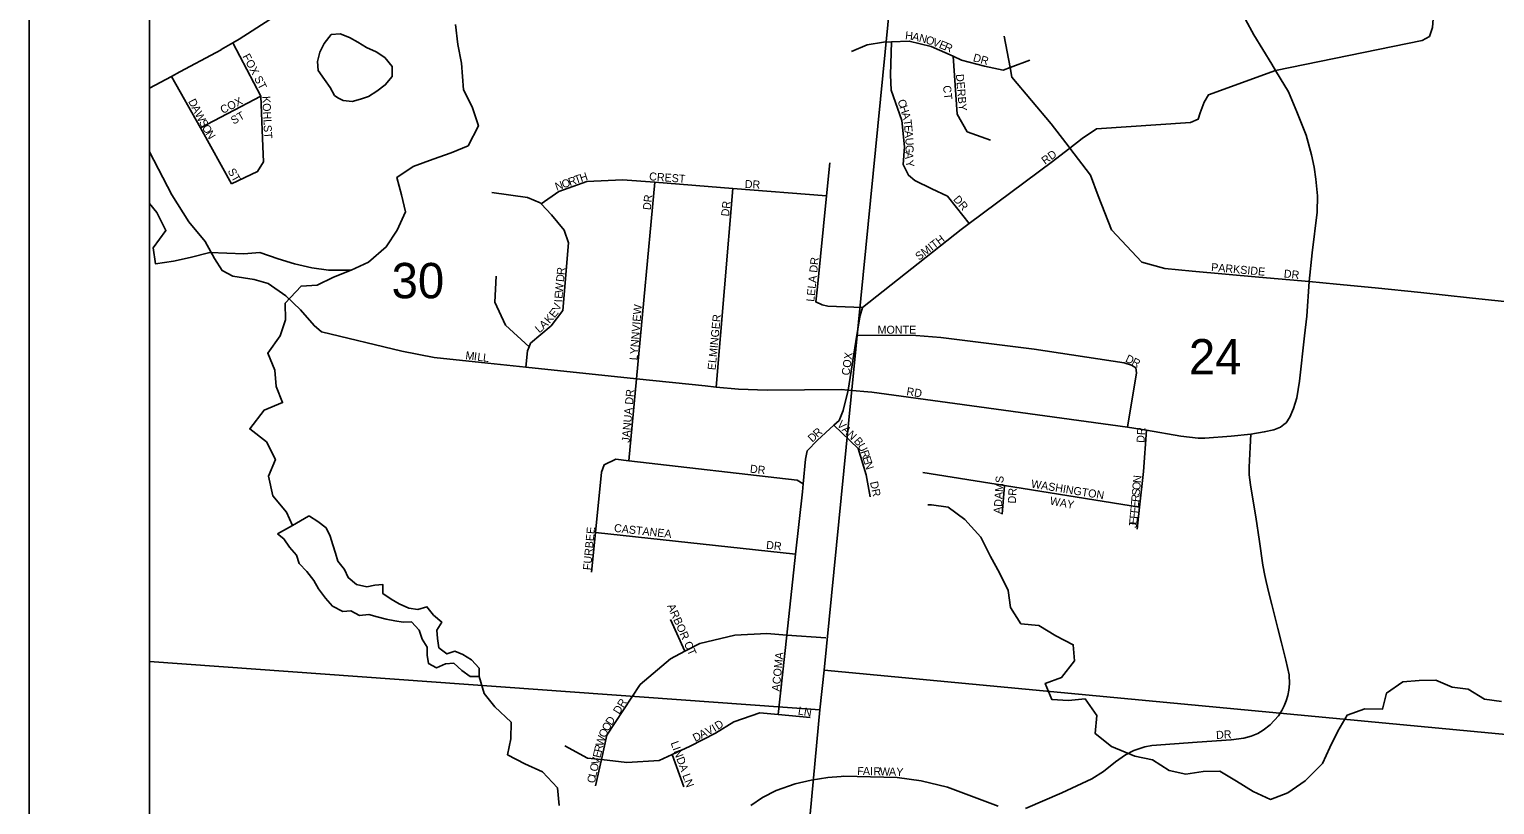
# Model space of a CAD drawing. Extents: x 0 to 34, y -4 to 22.
# Drawn here: x 2 to 3.221, y 16.774 to 17.419 of the extents above; entities that cross this region are included whole.
import ezdxf

# ---------------------------------------------------------------- set-up
doc = ezdxf.new("R2010")
doc.units = 0
for name, color, linetype in [('GM_P_County_Alignment', 7, 'Continuous'), ('GM_X_City_Street', 7, 'Continuous'), ('GM_X_City_Street_Text', 7, 'Continuous'), ('GM_X_Corporation', 7, 'Continuous'), ('GM_X_Minor_Lake', 7, 'Continuous'), ('GM_X_Minor_River', 7, 'Continuous'), ('GM_X_Section', 7, 'Continuous'), ('GM_X_Section_Text', 7, 'Continuous'), ('GM_X_State_Route', 7, 'Continuous'), ('GM_X_US_Route', 7, 'Continuous'), ('SH_Data', 7, 'Continuous'), ('SN_P_Text', 7, 'Continuous')]:
    doc.layers.add(name, color=color, linetype=linetype)

msp = doc.modelspace()

# ---------------------------------------------------------------- linework, layer by layer
at = {"layer": 'GM_P_County_Alignment'}
msp.add_lwpolyline([(2.601, 16.773), (2.6106, 16.7797), (2.6222, 16.7857), (2.6378, 16.7911), (2.6512, 16.7941), (2.6651, 16.7964), (2.6763, 16.7973)], dxfattribs=at)
at = {"layer": 'GM_X_City_Street'}
for points in [[(2.8663, 17.3201), (2.8667, 17.3205), (2.877, 17.3284), (2.8889, 17.3365), (2.9671, 17.3417), (2.9735, 17.3445), (2.9752, 17.3499), (2.9786, 17.3586), (2.9822, 17.3647), (3.0381, 17.385), (3.1602, 17.41), (3.1664, 17.4134), (3.1689, 17.4208), (3.1715, 17.4574)], [(2.1928, 17.3638), (2.1695, 17.408)], [(2.6849, 17.4008), (2.6979, 17.4065), (2.7115, 17.4086), (2.7182, 17.4089), (2.7329, 17.4095), (2.7513, 17.4049), (2.7694, 17.3969), (2.7764, 17.3937), (2.7956, 17.3886), (2.8113, 17.3853), (2.8169, 17.3875), (2.8334, 17.3937)], [(2.7828, 17.2576), (2.7723, 17.2711), (2.7647, 17.2803), (2.7517, 17.2864), (2.7377, 17.2934), (2.7324, 17.2978), (2.7278, 17.3067), (2.7291, 17.3214), (2.7269, 17.3433), (2.718, 17.3686), (2.7174, 17.3815), (2.7182, 17.4089)], [(2.8634, 17.3249), (2.8513, 17.3407), (2.8184, 17.3796), (2.8169, 17.3875), (2.8121, 17.4137)], [(2.8006, 17.327), (2.7812, 17.334), (2.7729, 17.3486), (2.7694, 17.3969)], [(2.1685, 17.2907), (2.1425, 17.3372), (2.1185, 17.3801)], [(2.1425, 17.3372), (2.1928, 17.3638)], [(2.1685, 17.2907), (2.1901, 17.3009), (2.1951, 17.3089), (2.1946, 17.3217), (2.1928, 17.3638)], [(3.0241, 17.2131), (2.9687, 17.2181), (2.9458, 17.2202), (2.9267, 17.2256), (2.9013, 17.2523), (2.8903, 17.2806), (2.8839, 17.2978), (2.8667, 17.3205), (2.8644, 17.3235), (2.8634, 17.3249)], [(2.1, 17.3174), (2.1188, 17.2816), (2.1329, 17.259), (2.1466, 17.2428), (2.1542, 17.2284), (2.1606, 17.2185), (2.1696, 17.2137), (2.1874, 17.2111), (2.1989, 17.2078), (2.2138, 17.1975), (2.2258, 17.1859), (2.2372, 17.1727), (2.2435, 17.1675), (2.3104, 17.1514), (2.3373, 17.1461), (2.3819, 17.1414), (2.4135, 17.1381), (2.5057, 17.1284), (2.563, 17.1224), (2.572, 17.1215), (2.5907, 17.1197), (2.6145, 17.1188), (2.6458, 17.1193), (2.6763, 17.1195), (2.6821, 17.119), (2.7017, 17.1172), (2.7709, 17.1077), (2.9148, 17.088), (2.9305, 17.0857), (2.9593, 17.0805), (2.9736, 17.079), (2.9793, 17.0789), (3.0011, 17.0807), (3.0176, 17.0823), (3.0287, 17.0841), (3.0365, 17.086), (3.0422, 17.0881), (3.045, 17.0903)], [(2.6941, 17.1878), (2.6652, 17.1888), (2.6604, 17.1899), (2.6551, 17.1924), (2.6564, 17.205), (2.664, 17.2808), (2.6667, 17.3083)], [(2.6922, 17.1812), (2.6941, 17.1878), (2.7762, 17.2528), (2.7828, 17.2576), (2.8524, 17.3094), (2.8655, 17.3196), (2.8663, 17.3201)], [(2.4264, 17.2739), (2.4411, 17.2843), (2.4645, 17.2926), (2.4942, 17.2941), (2.5209, 17.292), (2.586, 17.2869), (2.664, 17.2808)], [(2.5057, 17.1284), (2.5209, 17.292)], [(2.572, 17.1215), (2.586, 17.2869)], [(2.4135, 17.1381), (2.415, 17.1516), (2.4163, 17.1551), (2.4175, 17.158), (2.4347, 17.1726), (2.4443, 17.1852), (2.449, 17.2416), (2.4455, 17.2521), (2.435, 17.2649), (2.4264, 17.2739), (2.4254, 17.275), (2.415, 17.2792), (2.3852, 17.2834)], [(2.4163, 17.1551), (2.3967, 17.1731), (2.3878, 17.1921), (2.3888, 17.2137)], [(3.0662, 17.2093), (3.0241, 17.2131)], [(3.045, 17.0903), (3.0469, 17.0918), (3.0501, 17.0963), (3.0531, 17.1036), (3.0559, 17.1125), (3.0579, 17.1265), (3.0621, 17.164), (3.064, 17.1805), (3.0662, 17.2093)], [(2.6821, 17.119), (2.6893, 17.1646), (2.6918, 17.1798), (2.6921, 17.1811), (2.6922, 17.1812)], [(2.6893, 17.1646), (2.7385, 17.1645), (2.7593, 17.1627), (2.8369, 17.153), (2.912, 17.1416), (2.9181, 17.1397), (2.9216, 17.1375), (2.9223, 17.1334), (2.9148, 17.088)], [(2.4993, 17.0602), (2.5057, 17.1284)], [(2.6237, 16.8488), (2.6309, 16.915), (2.6382, 16.9825), (2.6439, 17.0344), (2.6445, 17.041), (2.6465, 17.0614), (2.648, 17.0683), (2.6565, 17.0772), (2.6702, 17.0897), (2.6747, 17.0937), (2.678, 17.102), (2.6821, 17.119)], [(2.7005, 17.0301), (2.6971, 17.0484), (2.6903, 17.0702), (2.6702, 17.0897)], [(2.8298, 16.7705), (2.8601, 16.7836), (2.885, 16.7952), (2.8948, 16.8013), (2.9047, 16.8094), (2.913, 16.8152), (2.92, 16.8188), (2.9293, 16.822), (2.9351, 16.823), (2.9729, 16.8259), (3.001, 16.8278), (3.0116, 16.8291), (3.0178, 16.8309), (3.0232, 16.8332), (3.0277, 16.8359), (3.0335, 16.8402), (3.0406, 16.8477), (3.0433, 16.8523), (3.0453, 16.8561), (3.047, 16.8602), (3.0482, 16.8647), (3.049, 16.8692), (3.0496, 16.8743), (3.0494, 16.8819), (3.0467, 16.8941), (3.043, 16.9085), (3.0401, 16.9206), (3.0349, 16.9406), (3.0326, 16.9501), (3.0302, 16.9596), (3.0291, 16.9645), (3.0276, 16.9732), (3.0246, 16.9929), (3.0217, 17.0134), (3.0187, 17.0314), (3.0173, 17.0402), (3.0161, 17.0485), (3.0161, 17.0547), (3.0168, 17.0714), (3.0176, 17.0823)], [(2.928, 17.0512), (2.9305, 17.0857)], [(2.4684, 16.9674), (2.4717, 17.0003), (2.4767, 17.0507), (2.4789, 17.0568), (2.4886, 17.0614), (2.4993, 17.0602), (2.6395, 17.0441), (2.6445, 17.041)], [(2.7444, 17.0504), (2.8122, 17.0396), (2.9248, 17.0216)], [(2.9228, 17.0032), (2.9248, 17.0216), (2.9278, 17.0487), (2.928, 17.0512)], [(2.8103, 17.0157), (2.8122, 17.0396)], [(2.4717, 17.0003), (2.6382, 16.9825)], [(2.5461, 16.9015), (2.534, 16.9279)], [(2.4715, 16.7895), (2.4765, 16.8114), (2.4811, 16.8316), (2.5089, 16.8738), (2.5342, 16.8953), (2.5461, 16.9015), (2.5584, 16.9079), (2.5877, 16.9148), (2.6142, 16.9162), (2.6309, 16.915), (2.6635, 16.9126)], [(2.4462, 16.8229), (2.465, 16.8126), (2.4765, 16.8114), (2.4978, 16.809), (2.5246, 16.8107), (2.5354, 16.8156), (2.5504, 16.8225), (2.5717, 16.8333), (2.5869, 16.8427), (2.6084, 16.8503), (2.6237, 16.8488), (2.6503, 16.8463)], [(2.5453, 16.7886), (2.5354, 16.8156)], [(2.6763, 16.7973), (2.6785, 16.7975), (2.7229, 16.7965), (2.7428, 16.7936), (2.7647, 16.7885), (2.8069, 16.7725)]]:
    msp.add_lwpolyline(points, dxfattribs=at)
at = {"layer": 'GM_X_Corporation'}
msp.add_lwpolyline([(3.3793, 18.4047), (3.1873, 18.408), (3.1887, 18.4667), (3.165, 18.4667), (3.1862, 18.4829), (3.1889, 18.8429), (3.1489, 18.8496), (3.1489, 18.8896), (3.0902, 18.8962), (3.0902, 18.8696), (2.9995, 18.8796), (2.9995, 18.8476), (2.866, 18.858), (2.8473, 18.8608), (2.85, 18.9128), (2.8529, 18.9403), (2.6804, 18.9614), (2.6503, 18.6171), (2.4764, 18.6232), (2.4729, 18.5238), (2.4405, 18.5003), (2.4368, 18.2868), (2.1, 18.3167), (2.1, 14.8755)], dxfattribs=at)
at = {"layer": 'GM_X_Minor_Lake'}
for p, q in [((2.2542, 17.3643), (2.2569, 17.3624)), ((2.2191, 17.0063), (2.2067, 16.9992)), ((2.2326, 17.0139), (2.2191, 17.0063))]:
    msp.add_line(p, q, dxfattribs=at)
for points in [[(2.2569, 17.3624), (2.2614, 17.36), (2.2689, 17.3592), (2.2759, 17.3613), (2.2826, 17.3635), (2.2895, 17.3677), (2.2965, 17.3731), (2.3023, 17.38), (2.3023, 17.3883), (2.2962, 17.3958), (2.289, 17.4006), (2.281, 17.4043), (2.2737, 17.4086), (2.2668, 17.4126), (2.259, 17.4156), (2.2515, 17.415), (2.2457, 17.4075), (2.2419, 17.4003), (2.2401, 17.3926), (2.2406, 17.3851), (2.2459, 17.3776), (2.2505, 17.3709), (2.2542, 17.3643)], [(2.2067, 16.9992), (2.2119, 16.995), (2.2167, 16.9883), (2.2226, 16.9814), (2.2248, 16.9747), (2.2312, 16.968), (2.2371, 16.9605), (2.2408, 16.9536), (2.2467, 16.9458), (2.2526, 16.9391), (2.2611, 16.9346), (2.2678, 16.9351), (2.2751, 16.9314), (2.2828, 16.9322), (2.2898, 16.9303), (2.2973, 16.9282), (2.3045, 16.9268), (2.3114, 16.9258), (2.3184, 16.926), (2.3248, 16.9191), (2.3272, 16.9116), (2.3315, 16.9049), (2.3315, 16.8982), (2.3326, 16.8913), (2.3393, 16.8878), (2.3467, 16.891), (2.3537, 16.8915), (2.3604, 16.8854), (2.3671, 16.8806), (2.3746, 16.8806), (2.3746, 16.8875), (2.3684, 16.8945), (2.3612, 16.8988), (2.3545, 16.9017), (2.3478, 16.8993), (2.3411, 16.9044), (2.3401, 16.9121), (2.3395, 16.9191), (2.3435, 16.9258), (2.3366, 16.9316), (2.3312, 16.9386), (2.3235, 16.9364), (2.3162, 16.9375), (2.3082, 16.941), (2.3013, 16.945), (2.2946, 16.9495), (2.2946, 16.957), (2.2879, 16.9565), (2.2812, 16.9552), (2.2724, 16.957), (2.2657, 16.9629), (2.2625, 16.9696), (2.2569, 16.9765), (2.255, 16.9832), (2.2529, 16.9902), (2.2507, 16.9974), (2.2472, 17.0043), (2.2403, 17.0097), (2.2333, 17.014), (2.2326, 17.0139)]]:
    msp.add_lwpolyline(points, dxfattribs=at)
at = {"layer": 'GM_X_Minor_River'}
for points in [[(2.3551, 17.4234), (2.3569, 17.4068), (2.3599, 17.3911), (2.3618, 17.3689), (2.369, 17.3547), (2.3741, 17.3389), (2.3655, 17.3224), (2.3513, 17.3165), (2.3363, 17.3111), (2.3197, 17.305), (2.3061, 17.2959), (2.3101, 17.2815), (2.3133, 17.2673), (2.3064, 17.2521), (2.2973, 17.2382), (2.2826, 17.2256), (2.2681, 17.2189), (2.2534, 17.2131), (2.2398, 17.2064), (2.2264, 17.2056), (2.213, 17.1912), (2.2133, 17.1775), (2.209, 17.1642), (2.1986, 17.1497), (2.2044, 17.1356), (2.2055, 17.1219), (2.2109, 17.1086), (2.1956, 17.1022), (2.1836, 17.0867), (2.1975, 17.076), (2.205, 17.0613), (2.1991, 17.0474), (2.2028, 17.0308), (2.2143, 17.0174), (2.2191, 17.0063)], [(2.2681, 17.2189), (2.2491, 17.2189), (2.2352, 17.2208), (2.221, 17.224), (2.2074, 17.2283), (2.1921, 17.2336), (2.1788, 17.2323), (2.1504, 17.2334), (2.1341, 17.2294), (2.1202, 17.2264), (2.1052, 17.224), (2.1033, 17.2374), (2.1138, 17.2518), (2.1063, 17.2668), (2.1, 17.2744)], [(3.2263, 16.8597), (3.2122, 16.8616), (3.1985, 16.8699), (3.1851, 16.8715), (3.1715, 16.8776), (3.1576, 16.8771), (3.1442, 16.876), (3.1306, 16.8667), (3.1271, 16.8533), (3.1124, 16.8536), (3.0977, 16.8482), (3.0899, 16.8349), (3.0832, 16.8215), (3.0773, 16.8081), (3.0626, 16.7937), (3.0484, 16.7838), (3.034, 16.7782), (3.0195, 16.7849), (3.0056, 16.7934), (2.9917, 16.8017), (2.9778, 16.8015), (2.9634, 16.7993), (2.9494, 16.8023), (2.9355, 16.8111), (2.9208, 16.8143), (2.9013, 16.8223), (2.8879, 16.833), (2.8893, 16.848), (2.8794, 16.8619), (2.8657, 16.8605), (2.8518, 16.8613), (2.8462, 16.8747), (2.8598, 16.8798), (2.8705, 16.8937), (2.8695, 16.907), (2.855, 16.9143), (2.8408, 16.9231), (2.8259, 16.9244), (2.8173, 16.938), (2.8154, 16.9522), (2.8082, 16.9669), (2.8007, 16.9803), (2.7927, 16.9966), (2.7793, 17.0113), (2.7654, 17.0214), (2.7515, 17.0233), (2.7483, 17.0233)], [(2.3746, 16.8806), (2.3788, 16.8665), (2.3879, 16.8552), (2.4013, 16.8424), (2.401, 16.8287), (2.3984, 16.8154), (2.4128, 16.8079), (2.4275, 16.8012), (2.4401, 16.7878), (2.4414, 16.7731)]]:
    msp.add_lwpolyline(points, dxfattribs=at)
at = {"layer": 'GM_X_Section'}
for points in [[(2.1, 17.5635), (2.1, 16.8931), (2.6586, 16.8529), (2.662, 16.8858), (2.7232, 17.5048)], [(2.7232, 17.5048), (2.7259, 17.5048), (3.4232, 17.4395), (3.4418, 17.4375), (3.377, 16.8184), (2.662, 16.8858)], [(2.1, 16.8931), (2.1, 16.1858), (2.5939, 16.1545), (2.6586, 16.8529)], [(2.662, 16.8858), (3.377, 16.8184), (3.3036, 16.0944), (2.5939, 16.1545), (2.6586, 16.8529)]]:
    msp.add_lwpolyline(points, close=True, dxfattribs=at)
at = {"layer": 'GM_X_State_Route'}
for points in [[(3.0419, 17.3787), (3.0381, 17.385), (3.0349, 17.3903), (3.0199, 17.4147), (3.006, 17.4402), (2.9929, 17.4639)], [(3.0662, 17.2093), (3.0685, 17.2331), (3.0726, 17.2671), (3.0729, 17.2807), (3.0716, 17.2947), (3.0701, 17.3045), (3.0681, 17.3149), (3.0635, 17.3312), (3.0558, 17.3506), (3.0489, 17.3673), (3.0419, 17.3787)], [(3.1995, 17.1958), (3.1592, 17.2003), (3.1211, 17.204), (3.0888, 17.2072), (3.0662, 17.2093)], [(3.4168, 17.1728), (3.2661, 17.1887), (3.2075, 17.1949), (3.1995, 17.1958)]]:
    msp.add_lwpolyline(points, dxfattribs=at)
at = {"layer": 'GM_X_US_Route'}
for points in [[(2.1597, 17.4023), (2.1598, 17.4024), (2.1695, 17.408), (2.1749, 17.4111), (2.2003, 17.4274), (2.2078, 17.4324)], [(2.1, 17.3702), (2.1185, 17.3801), (2.1254, 17.3838), (2.1556, 17.4), (2.1597, 17.4023)]]:
    msp.add_lwpolyline(points, dxfattribs=at)
at = {"layer": 'SH_Data'}
for p, q in [((2, 21), (2, 14)), ((2.1, 20.9), (2.1, 14.1))]:
    msp.add_line(p, q, dxfattribs=at)
at = {"layer": 'SN_P_Text'}
msp.add_lwpolyline([(8.9, 14.1), (8.9, 20.9), (2.1, 20.9), (2.1, 14.1)], close=True, dxfattribs=at)

# ---------------------------------------------------------------- texts
at = {"layer": 'GM_X_City_Street_Text'}
for s, rotation, p in [('H', 353.9567, (2.7293, 17.4111)), ('A', 346.6318, (2.7349, 17.4105)), ('N', 345.4177, (2.7406, 17.4092)), ('O', 344.1296, (2.7462, 17.4077)), ('V', 339.0347, (2.7517, 17.4061)), ('E', 337.813, (2.7572, 17.4041)), ('R', 337.8445, (2.7615, 17.4023)), ('FOX ST', 297.6454, (2.1774, 17.3969)), ('DR', 344.474, (2.7856, 17.3929)), ('DERBY', 274.8618, (2.7718, 17.3818)), ('CT', 276.3375, (2.761, 17.3723)), ('D', 297.22, (2.1322, 17.3594)), ('COX', 26.565, (2.1611, 17.3488)), ('KOHL', 273.011, (2.194, 17.3636)), ('C', 288.2813, (2.7231, 17.3598)), ('A', 297.1906, (2.1349, 17.3541)), ('W', 297.2184, (2.1376, 17.3489)), ('ST', 29.7432, (2.1702, 17.3399)), ('H', 288.276, (2.7247, 17.3548)), ('A', 286.3957, (2.7265, 17.3493)), ('S', 297.88, (2.1411, 17.3421)), ('O', 300.7292, (2.1435, 17.3376)), ('N', 301.4131, (2.1465, 17.3325)), ('ST', 273.5746, (2.1951, 17.3395)), ('T', 277.3148, (2.7281, 17.3439)), ('E', 274.623, (2.7287, 17.3393)), ('A', 274.397, (2.7291, 17.3347)), ('U', 274.1339, (2.7296, 17.3288)), ('G', 268.6886, (2.73, 17.3231)), ('A', 267.4421, (2.7298, 17.3173)), ('Y', 280.3259, (2.7297, 17.3098)), ('RD', 36.2494, (2.8461, 17.3064)), ('ST', 299.7432, (2.165, 17.3013)), ('R', 19.5568, (2.4503, 17.2888)), ('T', 19.5689, (2.4553, 17.2906)), ('H', 18.3935, (2.4597, 17.2921)), ('CREST', 355.6864, (2.5161, 17.2937)), ('N', 19.5685, (2.4393, 17.2849)), ('O', 19.548, (2.4448, 17.2868)), ('DR', 356.9884, (2.5958, 17.2873)), ('DR', 83.9946, (2.5176, 17.2686)), ('DR', 83.9946, (2.5828, 17.2633)), ('DR', 310.9166, (2.7692, 17.2775)), ('SMITH', 37.3028, (2.7411, 17.2266)), ('LELA DR', 84.1935, (2.6538, 17.1923)), ('PARKSIDE', 354.9572, (2.9842, 17.2181)), ('D', 84.7331, (2.4453, 17.2088)), ('R', 84.7564, (2.4459, 17.2146)), ('DR', 353.9946, (3.0447, 17.2128)), ('E', 84.7462, (2.444, 17.1948)), ('W', 84.7294, (2.4444, 17.1995)), ('E', 51.9032, (2.4375, 17.1786)), ('V', 70.4321, (2.4415, 17.1843)), ('I', 87.0211, (2.4439, 17.1919)), ('LYNNVIEW', 85.364, (2.5065, 17.1436)), ('A', 42.0375, (2.4284, 17.1693)), ('K', 49.1324, (2.4334, 17.1739)), ('ELMINGER', 84.4469, (2.5716, 17.1354)), ('L', 41.114, (2.4248, 17.1661)), ('MONTE', 0, (2.7066, 17.1659)), ('M', 352.8795, (2.363, 17.1447)), ('I', 352.9073, (2.37, 17.1439)), ('L', 352.8784, (2.3729, 17.1435)), ('COX', 81.8666, (2.6831, 17.1308)), ('L', 353.5094, (2.3776, 17.1429)), ('D', 334.2952, (2.9124, 17.1429)), ('R', 332.8919, (2.9176, 17.1404)), ('JANUA DR', 84.9572, (2.5, 17.075)), ('RD', 351.0309, (2.7303, 17.1148)), ('VAN', 315, (2.6723, 17.0898)), ('D', 43.7791, (2.6523, 17.0751)), ('R', 41.9583, (2.6565, 17.0791)), ('B', 310.9438, (2.6864, 17.0763)), ('DR', 86.8222, (2.9289, 17.0749)), ('U', 297.6598, (2.6897, 17.0726)), ('R', 288.5348, (2.6923, 17.0677)), ('E', 288.0289, (2.6939, 17.0627)), ('DR', 353.982, (2.6, 17.0503)), ('N', 288.03, (2.6954, 17.0582)), ('DR', 281.8927, (2.7002, 17.0423)), ('ADAMS', 86.5641, (2.8098, 17.0157)), ('WASHINGTON', 350.7377, (2.8341, 17.0379)), ('O', 84.7462, (2.9253, 17.0355)), ('N', 84.7462, (2.9259, 17.0414)), ('DR', 86.9884, (2.8217, 17.0244)), ('WAY', 349.6946, (2.8497, 17.0237)), ('R', 84.7462, (2.9244, 17.0256)), ('S', 84.7462, (2.9249, 17.0308)), ('F', 84.7462, (2.9231, 17.0116)), ('F', 84.7462, (2.9236, 17.0162)), ('E', 84.7462, (2.924, 17.0209)), ('FURBEE', 84.6138, (2.4678, 16.9688)), ('CASTANEA', 353.8271, (2.4868, 17.001)), ('J', 84.7462, (2.9224, 17.004)), ('E', 84.7462, (2.9227, 17.0069)), ('DR', 353.9946, (2.6135, 16.9869)), ('ARBOR CT', 293.9641, (2.5312, 16.9393)), ('ACOMA', 84.3993, (2.625, 16.8679)), ('DR', 57.9934, (2.4914, 16.8485)), ('D', 56.8884, (2.485, 16.8393)), ('LN', 350.5436, (2.6399, 16.849)), ('O', 67.0056, (2.48, 16.8291)), ('O', 60.2608, (2.4822, 16.8343)), ('D', 26.6335, (2.5547, 16.826)), ('A', 26.6335, (2.5599, 16.8287)), ('V', 27.2956, (2.5653, 16.8313)), ('I', 30.6102, (2.5709, 16.8342)), ('D', 32.6152, (2.5736, 16.8359)), ('DR', 3.011, (2.9887, 16.8285)), ('R', 77.1229, (2.4768, 16.8169)), ('W', 73.7505, (2.4779, 16.822)), ('LINDA LN', 289.8314, (2.5341, 16.8253)), ('O', 77.1229, (2.4731, 16.8009)), ('V', 77.1229, (2.4744, 16.8066)), ('E', 77.1229, (2.4757, 16.8123)), ('C', 77.1229, (2.4709, 16.7912)), ('L', 77.1229, (2.4721, 16.7963)), ('F', 358.8526, (2.6896, 16.7986)), ('A', 358.8416, (2.6943, 16.7985)), ('I', 358.8745, (2.7002, 16.7984)), ('R', 358.8343, (2.7031, 16.7983)), ('W', 358.8601, (2.7084, 16.7982)), ('A', 358.8554, (2.716, 16.7981)), ('Y', 355.0094, (2.7218, 16.798))]:
    msp.add_text(s, height=0.00667, rotation=rotation, dxfattribs=at).set_placement(p)
at = {"layer": 'GM_X_Section_Text'}
for s, p in [('30', (2.3018, 17.1954)), ('24', (2.9659, 17.132))]:
    msp.add_text(s, height=0.02944, rotation=0, dxfattribs=at).set_placement(p)

doc.saveas('drawing.dxf')
